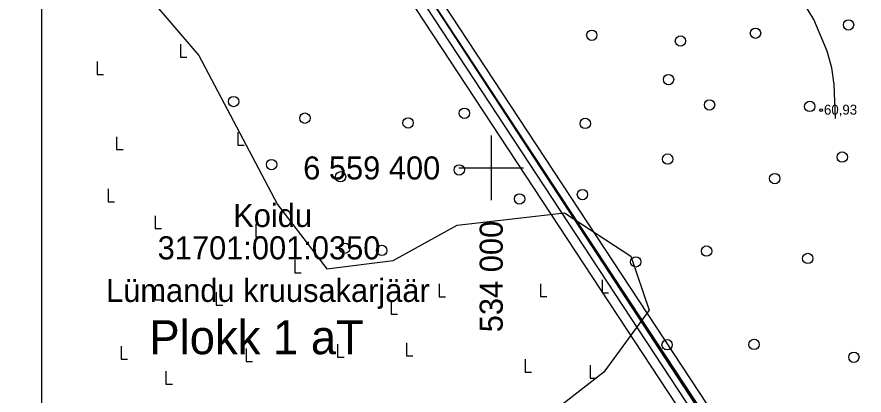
# Model space of a CAD drawing. Extents: x 532503 to 539665, y 6557663 to 6561526.
# Drawn here: x 533882.7 to 534092.2, y 6559343.9 to 6559437.3 of the extents above; entities that cross this region are included whole.
import ezdxf

# ---------------------------------------------------------------- set-up
doc = ezdxf.new("R2010")
doc.units = 0
for name, color, linetype in [('ABIJOONIS', 7, 'Continuous'), ('Default', 7, 'Continuous'), ('HALJASTUS', 7, 'Continuous'), ('HORISONTAAL-EH2000', 7, 'Continuous'), ('illumineerimisjooned', 7, 'Continuous'), ('kataster', 7, 'Continuous'), ('KORGUS-EH2000', 7, 'Continuous'), ('ME_aktiivne', 7, 'Continuous'), ('Plokid', 7, 'Continuous'), ('TM_aktiivne', 7, 'Continuous'), ('VORK', 7, 'Continuous'), ('VORMISTUS', 7, 'Continuous')]:
    doc.layers.add(name, color=color, linetype=linetype)

# ---------------------------------------------------------------- blocks, each defined once
blk = doc.blocks.new('RAIESM')
at = {"layer": 'Default'}
for points in [[(0, 2), (0, 0)], [(0, 0), (1, 0)]]:
    blk.add_lwpolyline(points, dxfattribs=at)
blk = doc.blocks.new('METS')
at = {"layer": 'HALJASTUS'}
blk.add_circle((0, 0), 0.8, dxfattribs=at)

msp = doc.modelspace()

# ---------------------------------------------------------------- linework, layer by layer
at = {"layer": 'ABIJOONIS'}
msp.add_lwpolyline([(533888.8, 6560184.94), (535616.8, 6560184.94), (535616.8, 6559310.16), (533888.8, 6559310.16)], close=True, dxfattribs=at)
at = {"layer": 'HALJASTUS'}
msp.add_lwpolyline([(533909.53, 6559483), (533904.15, 6559466.14), (533909.27, 6559449.26), (533927.67, 6559427.78), (533947.1, 6559390.95), (533959.37, 6559375.1), (533975.73, 6559377.14), (533991.58, 6559385.84), (534018.16, 6559388.91), (534034.52, 6559378.16), (534039.12, 6559364.87), (534027.88, 6559349.52), (533956.81, 6559294.28)], dxfattribs=at)
at = {"layer": 'HORISONTAAL-EH2000'}
msp.add_lwpolyline([(534085.14, 6559412.18), (534084.82, 6559420.66), (534084.24, 6559424.78), (534083.16, 6559428.85), (534079.81, 6559436.65), (534075.65, 6559443.72)], dxfattribs=at)
at = {"layer": 'illumineerimisjooned'}
for points in [[(533852.8, 6559506.35), (533970.97, 6559466.78), (534102.06, 6559267.65), (533934.53, 6559126.34), (533842.76, 6559146.74)], [(533856.64, 6559500.85), (533968.39, 6559463.42), (534096.76, 6559268.41), (533933.47, 6559130.68), (533846.86, 6559149.92)]]:
    msp.add_lwpolyline(points, close=True, dxfattribs=at)
at = {"layer": 'kataster'}
for points in [[(533969.7, 6559465.09), (533816.11, 6559717.03), (533880.05, 6559759.56), (533947.7, 6559658.95), (534085.13, 6559454.75), (534097.9, 6559435.64), (534366.79, 6559044.41), (534341.81, 6559031.42), (534316.06, 6559019.91), (534288.94, 6559010.61), (534261.48, 6559003.66), (534177.64, 6559147.46)], [(533655.88, 6559609.19), (533816.11, 6559717.03), (533969.68, 6559465.1), (534177.88, 6559147.63), (534057.35, 6559102.36), (533593.52, 6559200.88)]]:
    msp.add_lwpolyline(points, close=True, dxfattribs=at)
at = {"layer": 'KORGUS-EH2000'}
msp.add_circle((534081.63, 6559414.27), 0.32, dxfattribs=at)
at = {"layer": 'ME_aktiivne'}
msp.add_lwpolyline([(533854.72, 6559503.6), (533969.68, 6559465.1), (534099.41, 6559268.03), (533934, 6559128.51), (533844.81, 6559148.33)], close=True, dxfattribs=at)
at = {"layer": 'Plokid'}
msp.add_lwpolyline([(533858.95, 6559497.54), (533966.84, 6559461.41), (534093.59, 6559268.87), (533932.83, 6559133.28), (533849.31, 6559151.84)], close=True, dxfattribs=at)
at = {"layer": 'TM_aktiivne'}
msp.add_lwpolyline([(533854.72, 6559503.6), (533969.68, 6559465.1), (534099.41, 6559268.03), (533934, 6559128.51), (533844.81, 6559148.33)], close=True, dxfattribs=at)
at = {"layer": 'VORK'}
for p, q in [((534000, 6559408), (534000, 6559392)), ((533992, 6559400), (534008, 6559400))]:
    msp.add_line(p, q, dxfattribs=at)

# ---------------------------------------------------------------- block references
at = {"layer": 'HALJASTUS', "xscale": 1.6, "yscale": 1.6000000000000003}
for name, p in [('METS', (534088.4, 6559435.33)), ('METS', (534065.39, 6559433.3)), ('METS', (534024.88, 6559432.79)), ('METS', (534046.82, 6559431.37)), ('RAIESM', (533923.11, 6559427.36)), ('RAIESM', (533902.5, 6559423.08)), ('METS', (534043.87, 6559421.83)), ('METS', (533936.28, 6559416.41)), ('METS', (534054.01, 6559415.57)), ('METS', (534078.8, 6559415.21)), ('METS', (533953.91, 6559412.3)), ('METS', (533993.36, 6559413.51)), ('METS', (533979.43, 6559411.11)), ('METS', (534023.27, 6559411.02)), ('RAIESM', (533907.32, 6559404.52)), ('RAIESM', (533937.28, 6559405.67)), ('METS', (534043.66, 6559402.19)), ('METS', (534086.85, 6559402.69)), ('METS', (533945.66, 6559400.82)), ('METS', (533992.1, 6559399.5)), ('METS', (533962.73, 6559397.81)), ('METS', (534070.14, 6559397.36)), ('RAIESM', (533905.23, 6559391.65)), ('METS', (534022.58, 6559393.41)), ('METS', (534007.03, 6559392.34)), ('RAIESM', (533916.83, 6559385)), ('RAIESM', (533941.74, 6559383)), ('METS', (533963.76, 6559380.17)), ('METS', (533972.92, 6559379.62)), ('METS', (534053.29, 6559379.45)), ('METS', (534035.76, 6559376.79)), ('METS', (534078.31, 6559377.63)), ('RAIESM', (533951.42, 6559374.12)), ('RAIESM', (533987.11, 6559368.18)), ('RAIESM', (534012.19, 6559368.19)), ('RAIESM', (534027.44, 6559369.14)), ('RAIESM', (533916.89, 6559367.41)), ('RAIESM', (533931.97, 6559366.08)), ('RAIESM', (533975.21, 6559363.83)), ('RAIESM', (533979.03, 6559353.55)), ('METS', (534043.53, 6559356.31)), ('METS', (534065.03, 6559356.4)), ('RAIESM', (533908.41, 6559352.75)), ('RAIESM', (533939.34, 6559352.14)), ('RAIESM', (533962, 6559353.23)), ('RAIESM', (534008.37, 6559349.52)), ('METS', (534089.73, 6559353.21)), ('RAIESM', (534024.45, 6559348.09)), ('RAIESM', (533919.53, 6559346.57))]:
    msp.add_blockref(name, p, dxfattribs=at)

# ---------------------------------------------------------------- texts
at = {"layer": 'kataster'}
for s, p in [('Koidu', (533936.17, 6559385.41)), ('31701:001:0350', (533917.48, 6559377.41))]:
    msp.add_text(s, height=5.7, dxfattribs=at).set_placement(p)
at = {"layer": 'KORGUS-EH2000'}
msp.add_text('60,93', height=2.45, dxfattribs=at).set_placement((534082.33, 6559413.17))
at = {"layer": 'Plokid'}
msp.add_text('Plokk 1 aT', height=8.4, dxfattribs=at).set_placement((533915.43, 6559353.97))
at = {"layer": 'VORK'}
msp.add_text('6 559 400', height=5.7, dxfattribs=at).set_placement((533953.48, 6559397.15))
msp.add_text('534 000', height=5.7, rotation=90, dxfattribs=at).set_placement((534002.85, 6559359.39))
at = {"layer": 'VORMISTUS'}
msp.add_text('Lümandu kruusakarjäär', height=5.7, dxfattribs=at).set_placement((533904.72, 6559366.89))

doc.saveas('drawing.dxf')
